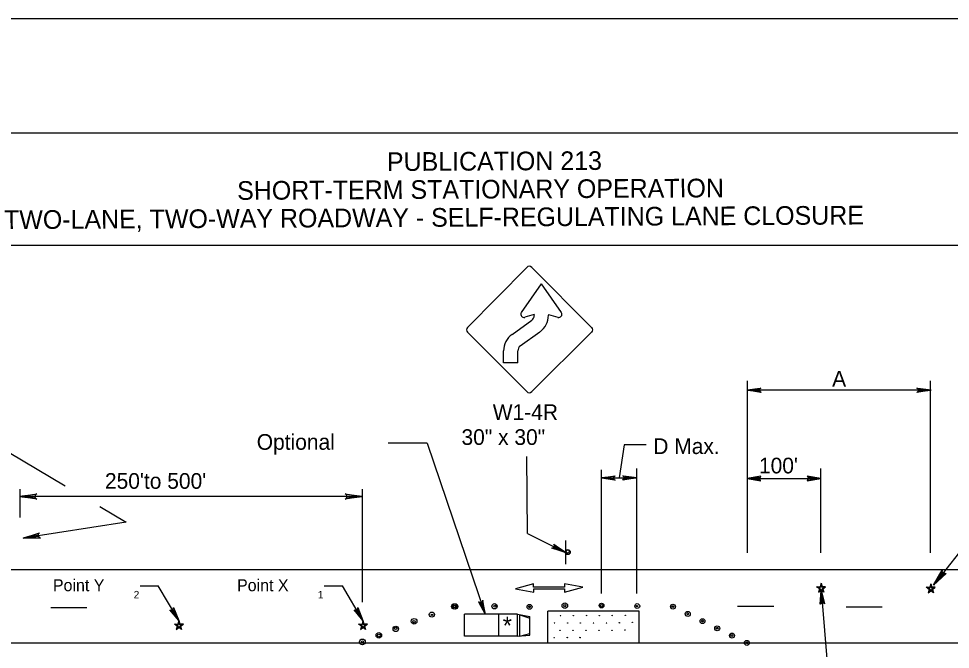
# Model space of a CAD drawing. Extents: x -14145 to -13521, y 30244 to 30661.
# Drawn here: x -13780.9 to -13768.42, y 30522.86 to 30531.31 of the extents above; entities that cross this region are included whole.
import ezdxf

# ---------------------------------------------------------------- set-up
doc = ezdxf.new("R2010")
doc.units = 0
for name, color, linetype in [('1', 7, 'Continuous'), ('10', 7, 'Continuous'), ('2', 7, 'Continuous'), ('3', 7, 'Continuous'), ('4', 7, 'Continuous'), ('61', 7, 'Continuous')]:
    doc.layers.add(name, color=color, linetype=linetype)

msp = doc.modelspace()

# ---------------------------------------------------------------- linework, layer by layer
at = {"layer": '1'}
for p, q in [((-13774.097, 30527.978), (-13774.892, 30527.175)), ((-13773.228, 30527.175), (-13774.03, 30527.978)), ((-13773.903, 30527.759), (-13774.17, 30527.372)), ((-13773.903, 30527.759), (-13773.634, 30527.372)), ((-13774.294, 30527.08), (-13774.031, 30527.27)), ((-13773.997, 30527.348), (-13774.122, 30527.309)), ((-13773.997, 30527.348), (-13773.997, 30527.336)), ((-13773.807, 30527.348), (-13773.681, 30527.309)), ((-13773.807, 30527.348), (-13773.807, 30527.337)), ((-13774.892, 30527.109), (-13774.097, 30526.314)), ((-13774.183, 30526.926), (-13773.92, 30527.116)), ((-13774.03, 30526.314), (-13773.228, 30527.109)), ((-13774.407, 30526.698), (-13774.407, 30526.859)), ((-13774.217, 30526.698), (-13774.217, 30526.861)), ((-13774.217, 30526.698), (-13774.407, 30526.698)), ((-13771.147, 30526.46), (-13771.147, 30524.155)), ((-13768.688, 30524.155), (-13768.688, 30526.46)), ((-13768.681, 30526.332), (-13771.147, 30526.332)), ((-13775.43, 30525.625), (-13775.955, 30525.625)), ((-13774.085, 30524.414), (-13774.094, 30525.444)), ((-13773.097, 30523.611), (-13773.097, 30525.267)), ((-13772.623, 30523.611), (-13772.623, 30525.285)), ((-13770.157, 30524.155), (-13770.157, 30525.285)), ((-13773.097, 30525.159), (-13772.623, 30525.159)), ((-13771.147, 30525.151), (-13770.157, 30525.151)), ((-13780.884, 30525.011), (-13780.884, 30524.629)), ((-13776.299, 30525.011), (-13776.299, 30523.495)), ((-13776.299, 30524.91), (-13780.889, 30524.91)), ((-13774.085, 30524.414), (-13773.579, 30524.163)), ((-13773.579, 30524.322), (-13773.579, 30524.004)), ((-13787.663, 30523.935), (-13761.383, 30523.935)), ((-13774.006, 30523.742), (-13774.247, 30523.676)), ((-13774.247, 30523.676), (-13774.004, 30523.629)), ((-13774.006, 30523.697), (-13774.006, 30523.742)), ((-13773.592, 30523.697), (-13774.006, 30523.697)), ((-13774.004, 30523.675), (-13773.59, 30523.675)), ((-13774.004, 30523.629), (-13774.004, 30523.675)), ((-13773.348, 30523.696), (-13773.592, 30523.742)), ((-13773.592, 30523.742), (-13773.592, 30523.697)), ((-13773.59, 30523.629), (-13773.348, 30523.696)), ((-13773.59, 30523.675), (-13773.59, 30523.629)), ((-13770.215, 30523.703), (-13770.168, 30523.703)), ((-13770.176, 30523.673), (-13770.215, 30523.703)), ((-13770.174, 30523.674), (-13770.207, 30523.701)), ((-13770.207, 30523.701), (-13770.166, 30523.701)), ((-13770.171, 30523.675), (-13770.2, 30523.698)), ((-13770.2, 30523.698), (-13770.164, 30523.698)), ((-13770.168, 30523.676), (-13770.193, 30523.696)), ((-13770.193, 30523.696), (-13770.162, 30523.696)), ((-13770.176, 30523.673), (-13770.189, 30523.629)), ((-13770.189, 30523.629), (-13770.155, 30523.656)), ((-13770.174, 30523.674), (-13770.184, 30523.636)), ((-13770.184, 30523.636), (-13770.155, 30523.659)), ((-13770.171, 30523.675), (-13770.18, 30523.643)), ((-13770.18, 30523.643), (-13770.155, 30523.663)), ((-13770.168, 30523.676), (-13770.175, 30523.65)), ((-13770.175, 30523.65), (-13770.155, 30523.666)), ((-13770.155, 30523.749), (-13770.168, 30523.703)), ((-13770.155, 30523.74), (-13770.166, 30523.701)), ((-13770.155, 30523.731), (-13770.164, 30523.698)), ((-13770.155, 30523.722), (-13770.162, 30523.696)), ((-13770.155, 30523.749), (-13770.142, 30523.703)), ((-13770.155, 30523.74), (-13770.143, 30523.701)), ((-13770.155, 30523.731), (-13770.145, 30523.698)), ((-13770.155, 30523.722), (-13770.147, 30523.696)), ((-13770.134, 30523.65), (-13770.155, 30523.666)), ((-13770.13, 30523.643), (-13770.155, 30523.663)), ((-13770.125, 30523.636), (-13770.155, 30523.659)), ((-13770.12, 30523.629), (-13770.155, 30523.656)), ((-13770.116, 30523.696), (-13770.147, 30523.696)), ((-13770.109, 30523.698), (-13770.145, 30523.698)), ((-13770.102, 30523.701), (-13770.143, 30523.701)), ((-13770.095, 30523.703), (-13770.142, 30523.703)), ((-13770.142, 30523.676), (-13770.116, 30523.696)), ((-13770.142, 30523.676), (-13770.134, 30523.65)), ((-13770.139, 30523.675), (-13770.109, 30523.698)), ((-13770.139, 30523.675), (-13770.13, 30523.643)), ((-13770.136, 30523.674), (-13770.102, 30523.701)), ((-13770.136, 30523.674), (-13770.125, 30523.636)), ((-13770.133, 30523.673), (-13770.095, 30523.703)), ((-13770.133, 30523.673), (-13770.12, 30523.629)), ((-13768.746, 30523.697), (-13768.699, 30523.697)), ((-13768.707, 30523.667), (-13768.746, 30523.697)), ((-13768.705, 30523.668), (-13768.738, 30523.695)), ((-13768.738, 30523.695), (-13768.697, 30523.695)), ((-13768.702, 30523.669), (-13768.731, 30523.692)), ((-13768.731, 30523.692), (-13768.695, 30523.692)), ((-13768.699, 30523.67), (-13768.724, 30523.69)), ((-13768.724, 30523.69), (-13768.693, 30523.69)), ((-13768.707, 30523.667), (-13768.72, 30523.623)), ((-13768.72, 30523.623), (-13768.686, 30523.65)), ((-13768.705, 30523.668), (-13768.715, 30523.63)), ((-13768.715, 30523.63), (-13768.686, 30523.653)), ((-13768.702, 30523.669), (-13768.711, 30523.637)), ((-13768.711, 30523.637), (-13768.686, 30523.657)), ((-13768.699, 30523.67), (-13768.706, 30523.644)), ((-13768.706, 30523.644), (-13768.686, 30523.66)), ((-13768.686, 30523.743), (-13768.699, 30523.697)), ((-13768.686, 30523.734), (-13768.697, 30523.695)), ((-13768.686, 30523.725), (-13768.695, 30523.692)), ((-13768.686, 30523.716), (-13768.693, 30523.69)), ((-13768.686, 30523.743), (-13768.673, 30523.697)), ((-13768.686, 30523.734), (-13768.674, 30523.695)), ((-13768.686, 30523.725), (-13768.676, 30523.692)), ((-13768.686, 30523.716), (-13768.678, 30523.69)), ((-13768.665, 30523.644), (-13768.686, 30523.66)), ((-13768.661, 30523.637), (-13768.686, 30523.657)), ((-13768.656, 30523.63), (-13768.686, 30523.653)), ((-13768.651, 30523.623), (-13768.686, 30523.65)), ((-13768.647, 30523.69), (-13768.678, 30523.69)), ((-13768.64, 30523.692), (-13768.676, 30523.692)), ((-13768.633, 30523.695), (-13768.674, 30523.695)), ((-13768.626, 30523.697), (-13768.673, 30523.697)), ((-13768.673, 30523.67), (-13768.647, 30523.69)), ((-13768.673, 30523.67), (-13768.665, 30523.644)), ((-13768.67, 30523.669), (-13768.64, 30523.692)), ((-13768.67, 30523.669), (-13768.661, 30523.637)), ((-13768.667, 30523.668), (-13768.633, 30523.695)), ((-13768.667, 30523.668), (-13768.656, 30523.63)), ((-13768.664, 30523.667), (-13768.626, 30523.697)), ((-13768.664, 30523.667), (-13768.651, 30523.623)), ((-13779.989, 30523.419), (-13780.469, 30523.419)), ((-13770.787, 30523.437), (-13771.273, 30523.437)), ((-13769.335, 30523.431), (-13769.821, 30523.431)), ((-13774.932, 30523.04), (-13774.932, 30523.335)), ((-13774.219, 30523.335), (-13774.932, 30523.335)), ((-13774.471, 30523.04), (-13774.471, 30523.335)), ((-13774.219, 30523.04), (-13774.219, 30523.335)), ((-13774.219, 30523.335), (-13774.054, 30523.306)), ((-13774.191, 30523.328), (-13774.054, 30523.284)), ((-13774.191, 30523.04), (-13774.191, 30523.328)), ((-13774.054, 30523.054), (-13774.054, 30523.306)), ((-13772.591, 30523.377), (-13773.815, 30523.377)), ((-13773.815, 30522.951), (-13773.815, 30523.377)), ((-13772.591, 30522.951), (-13772.591, 30523.377)), ((-13778.816, 30523.204), (-13778.769, 30523.204)), ((-13778.778, 30523.174), (-13778.816, 30523.204)), ((-13778.775, 30523.175), (-13778.809, 30523.201)), ((-13778.809, 30523.201), (-13778.767, 30523.201)), ((-13778.772, 30523.176), (-13778.802, 30523.199)), ((-13778.802, 30523.199), (-13778.765, 30523.199)), ((-13778.769, 30523.177), (-13778.794, 30523.196)), ((-13778.794, 30523.196), (-13778.763, 30523.196)), ((-13778.778, 30523.174), (-13778.79, 30523.13)), ((-13778.79, 30523.13), (-13778.756, 30523.157)), ((-13778.775, 30523.175), (-13778.786, 30523.137)), ((-13778.786, 30523.137), (-13778.756, 30523.16)), ((-13778.772, 30523.176), (-13778.781, 30523.143)), ((-13778.781, 30523.143), (-13778.756, 30523.163)), ((-13778.769, 30523.177), (-13778.777, 30523.15)), ((-13778.777, 30523.15), (-13778.756, 30523.166)), ((-13778.756, 30523.25), (-13778.769, 30523.204)), ((-13778.756, 30523.241), (-13778.767, 30523.201)), ((-13778.756, 30523.232), (-13778.765, 30523.199)), ((-13778.756, 30523.222), (-13778.763, 30523.196)), ((-13778.756, 30523.25), (-13778.743, 30523.204)), ((-13778.756, 30523.241), (-13778.745, 30523.201)), ((-13778.756, 30523.232), (-13778.747, 30523.199)), ((-13778.756, 30523.222), (-13778.749, 30523.196)), ((-13778.735, 30523.15), (-13778.756, 30523.166)), ((-13778.731, 30523.143), (-13778.756, 30523.163)), ((-13778.726, 30523.137), (-13778.756, 30523.16)), ((-13778.722, 30523.13), (-13778.756, 30523.157)), ((-13778.718, 30523.196), (-13778.749, 30523.196)), ((-13778.71, 30523.199), (-13778.747, 30523.199)), ((-13778.703, 30523.201), (-13778.745, 30523.201)), ((-13778.696, 30523.204), (-13778.743, 30523.204)), ((-13778.743, 30523.177), (-13778.718, 30523.196)), ((-13778.743, 30523.177), (-13778.735, 30523.15)), ((-13778.74, 30523.176), (-13778.71, 30523.199)), ((-13778.74, 30523.176), (-13778.731, 30523.143)), ((-13778.737, 30523.175), (-13778.703, 30523.201)), ((-13778.737, 30523.175), (-13778.726, 30523.137)), ((-13778.734, 30523.174), (-13778.696, 30523.204)), ((-13778.734, 30523.174), (-13778.722, 30523.13)), ((-13776.35, 30523.204), (-13776.303, 30523.204)), ((-13776.312, 30523.174), (-13776.35, 30523.204)), ((-13776.309, 30523.175), (-13776.343, 30523.201)), ((-13776.343, 30523.201), (-13776.301, 30523.201)), ((-13776.306, 30523.176), (-13776.336, 30523.199)), ((-13776.336, 30523.199), (-13776.299, 30523.199)), ((-13776.303, 30523.177), (-13776.328, 30523.196)), ((-13776.328, 30523.196), (-13776.297, 30523.196)), ((-13776.312, 30523.174), (-13776.324, 30523.13)), ((-13776.324, 30523.13), (-13776.29, 30523.157)), ((-13776.309, 30523.175), (-13776.32, 30523.137)), ((-13776.32, 30523.137), (-13776.29, 30523.16)), ((-13776.306, 30523.176), (-13776.315, 30523.143)), ((-13776.315, 30523.143), (-13776.29, 30523.163)), ((-13776.303, 30523.177), (-13776.311, 30523.15)), ((-13776.311, 30523.15), (-13776.29, 30523.166)), ((-13776.29, 30523.25), (-13776.303, 30523.204)), ((-13776.29, 30523.241), (-13776.301, 30523.201)), ((-13776.29, 30523.232), (-13776.299, 30523.199)), ((-13776.29, 30523.222), (-13776.297, 30523.196)), ((-13776.29, 30523.25), (-13776.277, 30523.204)), ((-13776.29, 30523.241), (-13776.279, 30523.201)), ((-13776.29, 30523.232), (-13776.281, 30523.199)), ((-13776.29, 30523.222), (-13776.283, 30523.196)), ((-13776.269, 30523.15), (-13776.29, 30523.166)), ((-13776.265, 30523.143), (-13776.29, 30523.163)), ((-13776.26, 30523.137), (-13776.29, 30523.16)), ((-13776.256, 30523.13), (-13776.29, 30523.157)), ((-13776.252, 30523.196), (-13776.283, 30523.196)), ((-13776.244, 30523.199), (-13776.281, 30523.199)), ((-13776.237, 30523.201), (-13776.279, 30523.201)), ((-13776.23, 30523.204), (-13776.277, 30523.204)), ((-13776.277, 30523.177), (-13776.252, 30523.196)), ((-13776.277, 30523.177), (-13776.269, 30523.15)), ((-13776.274, 30523.176), (-13776.244, 30523.199)), ((-13776.274, 30523.176), (-13776.265, 30523.143)), ((-13776.271, 30523.175), (-13776.237, 30523.201)), ((-13776.271, 30523.175), (-13776.26, 30523.137)), ((-13776.268, 30523.174), (-13776.23, 30523.204)), ((-13776.268, 30523.174), (-13776.256, 30523.13)), ((-13774.219, 30523.04), (-13774.932, 30523.04)), ((-13774.219, 30523.04), (-13774.054, 30523.054)), ((-13774.191, 30523.04), (-13774.054, 30523.076)), ((-13787.663, 30522.951), (-13761.383, 30522.951))]:
    msp.add_line(p, q, dxfattribs=at)
for points in [[(-13770.967, 30526.314), (-13770.973, 30526.326), (-13771.147, 30526.332), (-13770.967, 30526.314), (-13770.961, 30526.302), (-13771.147, 30526.332), (-13770.979, 30526.344), (-13770.973, 30526.356), (-13771.147, 30526.332), (-13770.961, 30526.362), (-13770.973, 30526.356)], [(-13768.861, 30526.356), (-13768.855, 30526.344), (-13768.681, 30526.332), (-13768.861, 30526.356), (-13768.873, 30526.362), (-13768.681, 30526.332), (-13768.855, 30526.326), (-13768.861, 30526.314), (-13768.681, 30526.332), (-13768.873, 30526.302), (-13768.861, 30526.314)], [(-13775.43, 30525.625), (-13774.655, 30523.335)], [(-13772.499, 30525.603), (-13772.793, 30525.603), (-13772.86, 30525.159)], [(-13772.923, 30525.135), (-13772.929, 30525.147), (-13773.097, 30525.159), (-13772.923, 30525.135), (-13772.911, 30525.129), (-13773.097, 30525.159), (-13772.929, 30525.165), (-13772.923, 30525.177), (-13773.097, 30525.159), (-13772.911, 30525.189), (-13772.923, 30525.177)], [(-13772.803, 30525.183), (-13772.797, 30525.171), (-13772.623, 30525.159), (-13772.803, 30525.183), (-13772.809, 30525.189), (-13772.623, 30525.159), (-13772.797, 30525.153), (-13772.803, 30525.141), (-13772.623, 30525.159), (-13772.809, 30525.129), (-13772.803, 30525.141)], [(-13770.967, 30525.169), (-13770.979, 30525.157), (-13771.147, 30525.151), (-13770.967, 30525.169), (-13770.961, 30525.181), (-13771.147, 30525.151), (-13770.979, 30525.139), (-13770.973, 30525.127), (-13771.147, 30525.151), (-13770.961, 30525.121), (-13770.973, 30525.127)], [(-13770.337, 30525.127), (-13770.325, 30525.145), (-13770.157, 30525.151), (-13770.337, 30525.127), (-13770.343, 30525.121), (-13770.157, 30525.151), (-13770.325, 30525.157), (-13770.331, 30525.175), (-13770.157, 30525.151), (-13770.343, 30525.181), (-13770.331, 30525.175)], [(-13773.731, 30524.262), (-13773.73, 30524.245), (-13773.579, 30524.163), (-13773.731, 30524.262), (-13773.732, 30524.271), (-13773.579, 30524.163), (-13773.737, 30524.228), (-13773.749, 30524.223), (-13773.579, 30524.163), (-13773.762, 30524.217), (-13773.749, 30524.223)], [(-13770.163, 30523.475), (-13770.146, 30523.488), (-13770.154, 30523.656), (-13770.163, 30523.475), (-13770.168, 30523.468), (-13770.154, 30523.656), (-13770.134, 30523.489), (-13770.116, 30523.485), (-13770.154, 30523.656), (-13770.109, 30523.473), (-13770.116, 30523.485)], [(-13774.728, 30523.494), (-13774.715, 30523.491), (-13774.655, 30523.335), (-13774.728, 30523.494), (-13774.743, 30523.501), (-13774.655, 30523.335), (-13774.698, 30523.497), (-13774.688, 30523.506), (-13774.655, 30523.335), (-13774.686, 30523.521), (-13774.688, 30523.506)], [(-13778.827, 30523.417), (-13778.837, 30523.398), (-13778.756, 30523.25), (-13778.827, 30523.417), (-13778.826, 30523.425), (-13778.756, 30523.25), (-13778.847, 30523.391), (-13778.865, 30523.387), (-13778.756, 30523.25), (-13778.876, 30523.395), (-13778.865, 30523.387)], [(-13776.361, 30523.417), (-13776.371, 30523.398), (-13776.29, 30523.25), (-13776.361, 30523.417), (-13776.36, 30523.425), (-13776.29, 30523.25), (-13776.381, 30523.391), (-13776.399, 30523.387), (-13776.29, 30523.25), (-13776.41, 30523.395), (-13776.399, 30523.387)]]:
    msp.add_lwpolyline(points, dxfattribs=at)
for centre, radius in [((-13773.546, 30524.165), 0.0325), ((-13775.067, 30523.439), 0.037), ((-13775.057, 30523.439), 0.037), ((-13775.07, 30523.438), 0.0172), ((-13775.06, 30523.438), 0.0172), ((-13774.528, 30523.441), 0.0353), ((-13774.524, 30523.442), 0.014), ((-13774.059, 30523.434), 0.0331), ((-13774.06, 30523.435), 0.012), ((-13773.587, 30523.449), 0.037), ((-13773.587, 30523.448), 0.0149), ((-13773.095, 30523.451), 0.0321), ((-13773.094, 30523.449), 0.0143), ((-13772.617, 30523.444), 0.0327), ((-13772.619, 30523.444), 0.00928), ((-13772.139, 30523.436), 0.0331), ((-13772.14, 30523.437), 0.012), ((-13775.605, 30523.24), 0.038), ((-13775.368, 30523.33), 0.0346), ((-13775.367, 30523.326), 0.0101), ((-13773.645, 30523.315), 0.00272), ((-13773.472, 30523.316), 0.00272), ((-13773.298, 30523.318), 0.00272), ((-13773.124, 30523.316), 0.00272), ((-13772.952, 30523.318), 0.00272), ((-13772.777, 30523.321), 0.00272), ((-13771.941, 30523.339), 0.0331), ((-13771.942, 30523.34), 0.012), ((-13771.743, 30523.242), 0.0331), ((-13775.851, 30523.139), 0.036), ((-13775.854, 30523.145), 0.0161), ((-13775.606, 30523.236), 0.0155), ((-13773.725, 30523.217), 0.00272), ((-13773.55, 30523.219), 0.00272), ((-13773.379, 30523.217), 0.00272), ((-13773.203, 30523.219), 0.00272), ((-13773.029, 30523.218), 0.00272), ((-13772.857, 30523.223), 0.00272), ((-13772.856, 30523.22), 0.00272), ((-13772.682, 30523.226), 0.00272), ((-13771.744, 30523.243), 0.012), ((-13771.546, 30523.146), 0.0331), ((-13771.547, 30523.147), 0.012), ((-13776.078, 30523.052), 0.037), ((-13776.077, 30523.05), 0.0194), ((-13773.73, 30523.022), 0.00272), ((-13773.65, 30523.119), 0.00272), ((-13773.555, 30523.023), 0.00272), ((-13773.479, 30523.119), 0.00272), ((-13773.382, 30523.023), 0.00272), ((-13773.302, 30523.12), 0.00272), ((-13773.129, 30523.12), 0.00272), ((-13772.954, 30523.121), 0.00272), ((-13772.783, 30523.125), 0.00272), ((-13771.348, 30523.049), 0.0331), ((-13771.349, 30523.05), 0.012), ((-13776.298, 30522.965), 0.0379), ((-13776.297, 30522.965), 0.014), ((-13771.148, 30522.951), 0.0331), ((-13771.149, 30522.952), 0.012)]:
    msp.add_circle(centre, radius, dxfattribs=at)
for centre, radius, start, end in [((-13774.063, 30527.945), 0.0465, 45, 135), ((-13774.134, 30527.349), 0.0422, 148.3587, 286.1741), ((-13774.079, 30527.336), 0.082, 305.7926, 359.6684), ((-13774.078, 30527.336), 0.272, 305.7541, 0.1328), ((-13773.669, 30527.349), 0.0422, 253.8088, 31.6584), ((-13774.858, 30527.142), 0.0465, 135, 225), ((-13773.26, 30527.142), 0.0465, 315, 45), ((-13774.135, 30526.86), 0.272, 125.7541, 180.1328), ((-13774.135, 30526.86), 0.081, 125.4525, 180.0086), ((-13774.063, 30526.347), 0.0465, 225, 315), ((-13773.546, 30524.176), 0.0214, 189.521, 184.2501)]:
    msp.add_arc(centre, radius, start, end, dxfattribs=at)
at = {"layer": '10'}
for p, q in [((-13789.874, 30529.777), (-13758.422, 30529.777)), ((-13789.874, 30528.277), (-13758.422, 30528.277))]:
    msp.add_line(p, q, dxfattribs=at)
at = {"layer": '2'}
for p, q in [((-13767.722, 30524.907), (-13768.648, 30523.724)), ((-13779.275, 30523.716), (-13779.032, 30523.716)), ((-13778.756, 30523.25), (-13779.032, 30523.716)), ((-13776.809, 30523.716), (-13776.566, 30523.716)), ((-13776.29, 30523.25), (-13776.566, 30523.716)), ((-13770.154, 30523.656), (-13770.048, 30522.378))]:
    msp.add_line(p, q, dxfattribs=at)
at = {"layer": '3'}
for points in [[(-13782.531, 30526.393), (-13780.281, 30525.055)], [(-13780.671, 30524.882), (-13780.679, 30524.898), (-13780.889, 30524.91), (-13780.671, 30524.882), (-13780.66, 30524.873), (-13780.889, 30524.91), (-13780.679, 30524.92), (-13780.671, 30524.936), (-13780.889, 30524.91), (-13780.66, 30524.946), (-13780.671, 30524.936)], [(-13776.517, 30524.937), (-13776.509, 30524.921), (-13776.299, 30524.91), (-13776.517, 30524.937), (-13776.528, 30524.947), (-13776.299, 30524.91), (-13776.509, 30524.899), (-13776.517, 30524.884), (-13776.299, 30524.91), (-13776.528, 30524.873), (-13776.517, 30524.884)], [(-13779.815, 30524.778), (-13779.463, 30524.568), (-13780.842, 30524.355)], [(-13780.622, 30524.361), (-13780.633, 30524.375), (-13780.842, 30524.355), (-13780.622, 30524.361), (-13780.61, 30524.353), (-13780.842, 30524.355), (-13780.636, 30524.397), (-13780.631, 30524.414), (-13780.842, 30524.355), (-13780.621, 30524.426), (-13780.631, 30524.414)], [(-13768.492, 30523.878), (-13768.51, 30523.882), (-13768.648, 30523.724), (-13768.492, 30523.878), (-13768.478, 30523.881), (-13768.648, 30523.724), (-13768.527, 30523.895), (-13768.535, 30523.911), (-13768.648, 30523.724), (-13768.535, 30523.926), (-13768.535, 30523.911)]]:
    msp.add_lwpolyline(points, dxfattribs=at)
at = {"layer": '61'}
msp.add_lwpolyline([(-13790.174, 30531.307), (-13757.174, 30531.307), (-13757.174, 30505.807), (-13790.174, 30505.807)], close=True, dxfattribs=at)

# ---------------------------------------------------------------- texts
at = {"layer": '1'}
msp.add_text('*', height=0.238, rotation=0.7233, dxfattribs=at).set_placement((-13774.417, 30523.064))
at = {"layer": '2'}
for s, p in [('A', (-13770.007, 30526.382)), ('W1-4R', (-13774.552, 30525.935)), ('Optional', (-13777.713, 30525.536)), ('30" x 30"', (-13774.971, 30525.601)), ('D Max.', (-13772.402, 30525.479)), ("100'", (-13770.987, 30525.22)), ("250'to 500'", (-13779.746, 30525.014))]:
    msp.add_text(s, height=0.21, dxfattribs=at).set_placement(p)
at = {"layer": '3'}
for s, height, p in [('Point Y', 0.16, (-13780.443, 30523.643)), ('Point X', 0.16, (-13777.977, 30523.643)), ('2', 0.1, (-13779.361, 30523.547)), ('1', 0.1, (-13776.895, 30523.547))]:
    msp.add_text(s, height=height, dxfattribs=at).set_placement(p)
at = {"layer": '4'}
for s, p in [('PUBLICATION 213', (-13775.969, 30529.267)), ('SHORT-TERM STATIONARY OPERATION', (-13777.975, 30528.881)), ('TWO-LANE, TWO-WAY ROADWAY - SELF-REGULATING LANE CLOSURE', (-13781.097, 30528.49))]:
    msp.add_text(s, height=0.25, rotation=0.31, dxfattribs=at).set_placement(p)

doc.saveas('drawing.dxf')
